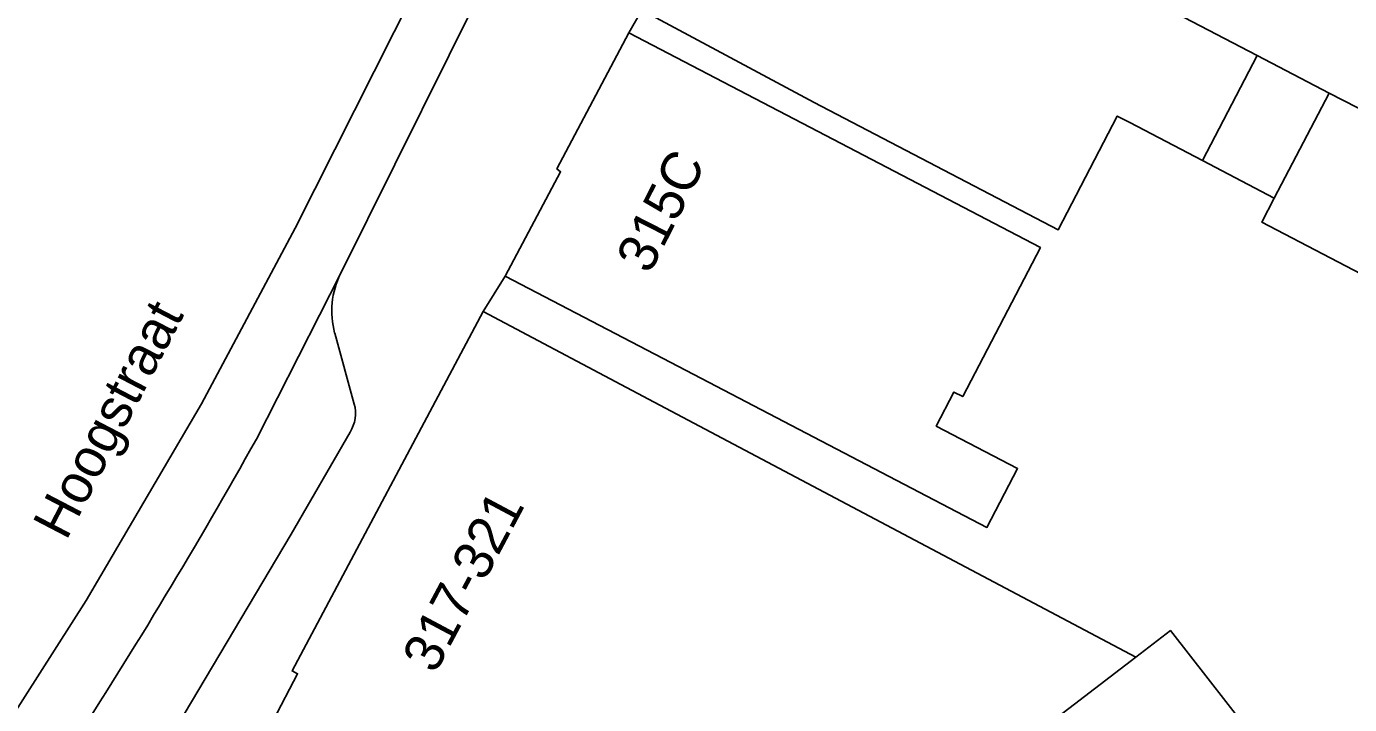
# Model space of a CAD drawing. Extents: x 160158 to 160921, y 381517 to 382041.
# Drawn here: x 160189.47 to 160223.34, y 381655.28 to 381672.63 of the extents above; entities that cross this region are included whole.
import ezdxf

# ---------------------------------------------------------------- set-up
doc = ezdxf.new("R2010")
doc.units = 0
for name, color, linetype in [('IMGEO_Openbare_ruimte_label', 7, 'Continuous'), ('IMGEO_Pand', 7, 'Continuous'), ('IMGEO_Pand_nummerreeks', 7, 'Continuous'), ('IMGEO_Rijbaan_lokaal_gesloten', 7, 'Continuous'), ('IMGEO_Voetpad_open', 7, 'Continuous')]:
    doc.layers.add(name, color=color, linetype=linetype)

msp = doc.modelspace()

# ---------------------------------------------------------------- linework, layer by layer
at = {"layer": 'IMGEO_Pand'}
for points in [[(160216.804, 381674.056), (160220.971, 381671.883)], [(160219.572, 381669.198), (160217.709, 381670.169), (160217.392, 381670.334), (160215.875, 381667.424), (160209.63, 381670.679), (160205.226, 381673.048)], [(160201.725, 381666.241), (160203.142, 381668.912), (160203.047, 381668.984), (160204.892, 381672.461)], [(160201.725, 381666.241), (160206.159, 381663.93), (160214.054, 381659.815), (160214.838, 381661.319), (160212.757, 381662.404), (160213.211, 381663.275), (160213.436, 381663.158), (160215.424, 381666.972), (160209.326, 381670.15), (160204.892, 381672.461)], [(160220.971, 381671.883), (160219.572, 381669.198)], [(160220.971, 381671.883), (160222.811, 381670.924)], [(160222.811, 381670.924), (160221.41, 381668.239)], [(160231.767, 381663.18), (160233.071, 381665.674), (160222.811, 381670.924)], [(160221.41, 381668.239), (160219.572, 381669.198)], [(160221.41, 381668.239), (160221.09, 381667.624), (160223.824, 381666.198), (160224.141, 381666.808), (160231.035, 381663.212)], [(160201.164, 381665.334), (160196.27, 381656.144), (160196.413, 381656.068), (160195.783, 381654.876)], [(160217.867, 381656.496), (160205.538, 381663.014), (160201.164, 381665.334)], [(160217.867, 381656.496), (160218.753, 381657.175), (160221.132, 381654.122), (160224.171, 381650.152)], [(160202.359, 381644.613), (160217.867, 381656.496)]]:
    msp.add_lwpolyline(points, dxfattribs=at)
at = {"layer": 'IMGEO_Rijbaan_lokaal_gesloten'}
for points in [[(160169.396, 381631.892), (160170.52, 381632.688), (160172.196, 381634.228), (160176.638, 381638.356), (160180.399, 381642.709), (160184.071, 381647.515), (160187.061, 381651.776), (160191.004, 381657.943), (160193.95, 381662.976), (160196.352, 381667.464), (160199.388, 381673.494), (160206.776, 381688.366), (160215.251, 381705.595), (160217.964, 381710.876)], [(160197.512, 381666.303), (160205.85, 381683.09), (160209.073, 381689.6), (160211.107, 381693.64), (160215.226, 381701.951), (160219.315, 381710.21)], [(160195.358, 381662.073), (160197.512, 381666.303)]]:
    msp.add_lwpolyline(points, dxfattribs=at)
msp.add_arc((160071.591, 381731.31), 141.817, 323.27741, 330.77664, dxfattribs=at)
at = {"layer": 'IMGEO_Voetpad_open'}
for points in [[(160204.892, 381672.461), (160205.226, 381673.048)], [(160201.164, 381665.334), (160201.725, 381666.241)], [(160197.361, 381664.786), (160197.863, 381662.969)], [(160197.756, 381662.253), (160196.245, 381659.639), (160193.32, 381654.723)]]:
    msp.add_lwpolyline(points, dxfattribs=at)
for centre, radius, start, end in [((160199.429, 381665.346), 2.143, 153.4789, 195.1523), ((160196.986, 381662.734), 0.908, 327.9955, 15.0056)]:
    msp.add_arc(centre, radius, start, end, dxfattribs=at)

# ---------------------------------------------------------------- texts
at = {"layer": 'IMGEO_Openbare_ruimte_label'}
msp.add_text('Hoogstraat', height=1, rotation=62.4869, dxfattribs=at).set_placement((160190.49, 381659.454))
at = {"layer": 'IMGEO_Pand_nummerreeks'}
for s, rotation, p in [('315C', 63.0164, (160205.419, 381666.266)), ('317-321', 61.9631, (160199.932, 381656.042))]:
    msp.add_text(s, height=1, rotation=rotation, dxfattribs=at).set_placement(p)

doc.saveas('drawing.dxf')
